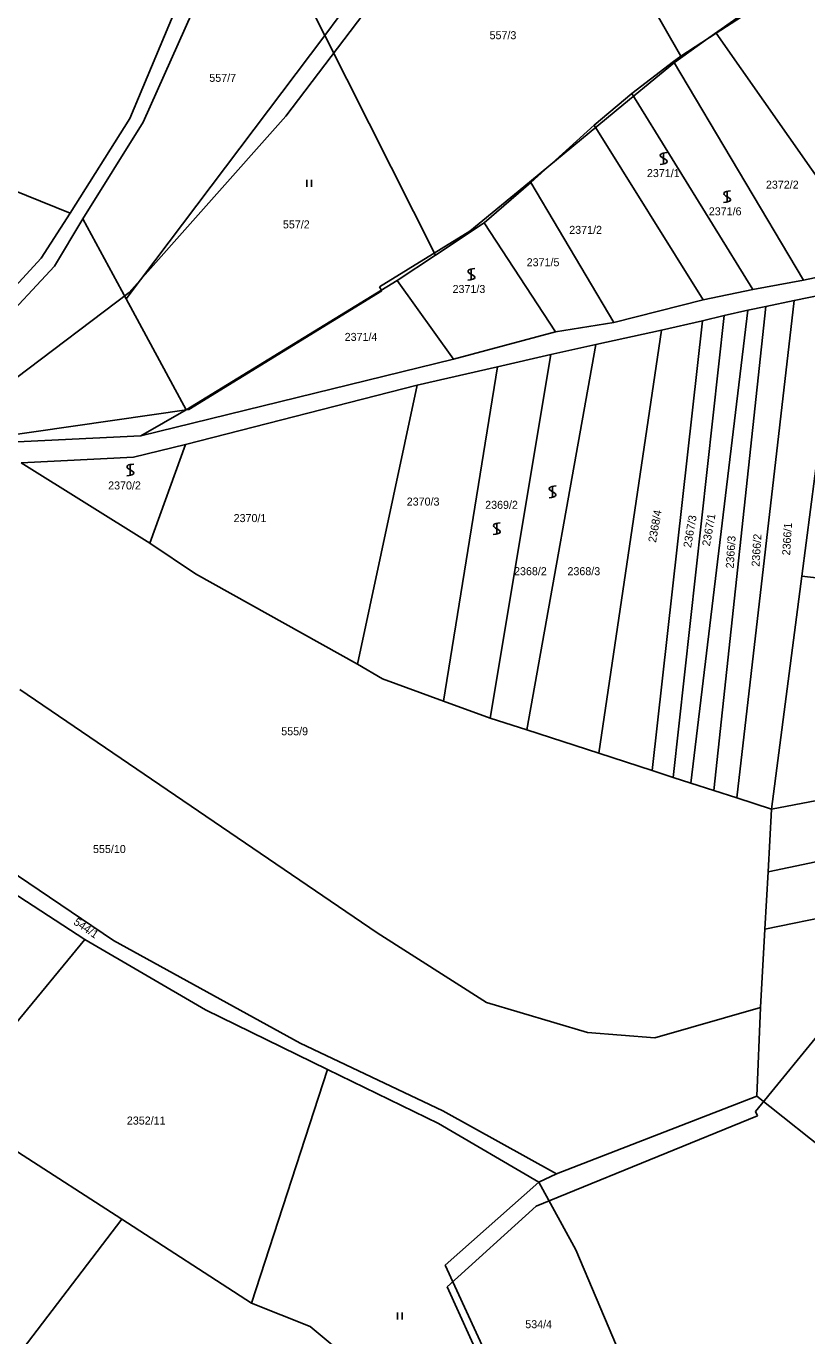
# Model space of a CAD drawing. Extents: x -580630 to -576196, y -1189024 to -1183567.
# Drawn here: x -577874.8 to -577708.9, y -1185459.8 to -1185181.6 of the extents above; entities that cross this region are included whole.
import ezdxf

# ---------------------------------------------------------------- set-up
doc = ezdxf.new("R2010")
doc.units = 0
for name, color, linetype in [('Vrstva 1', 7, 'Continuous'), ('Vrstva 18', 7, 'Continuous'), ('Vrstva 25', 7, 'Continuous'), ('Vrstva 5', 7, 'Continuous'), ('Vrstva 6', 7, 'Continuous')]:
    doc.layers.add(name, color=color, linetype=linetype)

msp = doc.modelspace()

# ---------------------------------------------------------------- linework, layer by layer
at = {"layer": 'Vrstva 1'}
for p, q in [((-577811.3, -1185183.62), (-577770.31, -1185127.75)), ((-577735.7, -1185187.98), (-577770.31, -1185127.75)), ((-577827.02, -1185152.42), (-577811.3, -1185183.62)), ((-577849.94, -1185202.01), (-577828.22, -1185153.43)), ((-577728.18, -1185183.09), (-577712.42, -1185172.85)), ((-577852.73, -1185201.2), (-577842.6, -1185177.07)), ((-577735.7, -1185187.98), (-577728.18, -1185183.09)), ((-577728.18, -1185183.09), (-577693.87, -1185232.17)), ((-577853.53, -1185239.54), (-577811.3, -1185183.62)), ((-577811.3, -1185183.62), (-577787.8, -1185230.24)), ((-577737.26, -1185189.1), (-577735.7, -1185187.98)), ((-577746.11, -1185195.89), (-577737.26, -1185189.1)), ((-577737.26, -1185189.1), (-577709.68, -1185235.54)), ((-577754.12, -1185202.63), (-577746.11, -1185195.89)), ((-577746.11, -1185195.89), (-577720.39, -1185237.58)), ((-577865.43, -1185221.35), (-577852.73, -1185201.2)), ((-577862.74, -1185222.51), (-577849.94, -1185202.01)), ((-577767.56, -1185214.84), (-577754.12, -1185202.63)), ((-577730.96, -1185239.75), (-577754.12, -1185202.63)), ((-577777.48, -1185223.37), (-577767.56, -1185214.84)), ((-577767.56, -1185214.84), (-577749.92, -1185244.55)), ((-577871.57, -1185230.92), (-577865.43, -1185221.35)), ((-577868.75, -1185232.56), (-577862.74, -1185222.51)), ((-577862.74, -1185222.51), (-577853.53, -1185239.54)), ((-577787.8, -1185230.24), (-577777.48, -1185223.37)), ((-577762.33, -1185246.51), (-577777.48, -1185223.37)), ((-577795.94, -1185235.67), (-577787.8, -1185230.24)), ((-577886.41, -1185246.92), (-577871.57, -1185230.92)), ((-577884.7, -1185249.7), (-577868.75, -1185232.56)), ((-577709.68, -1185235.54), (-577693.87, -1185232.17)), ((-577840.79, -1185263.1), (-577795.94, -1185235.67)), ((-577784.03, -1185252.38), (-577795.94, -1185235.67)), ((-577709.68, -1185235.54), (-577720.39, -1185237.58)), ((-577720.39, -1185237.58), (-577730.96, -1185239.75)), ((-577711.63, -1185239.9), (-577702.18, -1185237.96)), ((-577702.18, -1185237.96), (-577710, -1185298.41)), ((-577853.53, -1185239.54), (-577840.79, -1185263.1)), ((-577730.96, -1185239.75), (-577749.92, -1185244.55)), ((-577728.72, -1185343.96), (-577717.68, -1185241.14)), ((-577723.79, -1185345.55), (-577711.63, -1185239.9)), ((-577721.5, -1185241.93), (-577717.68, -1185241.14)), ((-577717.68, -1185241.14), (-577711.63, -1185239.9)), ((-577731.13, -1185244.17), (-577741.77, -1185339.74)), ((-577739.8, -1185246.18), (-577731.13, -1185244.17)), ((-577737.31, -1185341.19), (-577726.53, -1185243.1)), ((-577733.6, -1185342.39), (-577721.5, -1185241.93)), ((-577731.13, -1185244.17), (-577726.53, -1185243.1)), ((-577726.53, -1185243.1), (-577721.5, -1185241.93)), ((-577762.33, -1185246.51), (-577784.03, -1185252.38)), ((-577749.92, -1185244.55), (-577762.33, -1185246.51)), ((-577753.79, -1185249.26), (-577739.8, -1185246.18)), ((-577753.79, -1185249.26), (-577768.43, -1185331.12)), ((-577763.3, -1185251.36), (-577753.79, -1185249.26)), ((-577850.44, -1185268.61), (-577784.03, -1185252.38)), ((-577776.24, -1185328.6), (-577763.3, -1185251.36)), ((-577774.65, -1185253.97), (-577763.3, -1185251.36)), ((-577791.7, -1185257.9), (-577774.65, -1185253.97)), ((-577786.11, -1185325), (-577774.65, -1185253.97)), ((-577840.93, -1185270.45), (-577791.7, -1185257.9)), ((-577840.79, -1185263.1), (-577850.44, -1185268.61)), ((-577850.44, -1185268.61), (-577892.77, -1185270.68)), ((-577851.97, -1185273.16), (-577840.93, -1185270.45)), ((-577848.48, -1185291.42), (-577840.93, -1185270.45)), ((-577875.8, -1185274.36), (-577851.97, -1185273.16)), ((-577848.48, -1185291.42), (-577875.8, -1185274.36)), ((-577838.78, -1185297.97), (-577848.48, -1185291.42)), ((-577804.37, -1185317.14), (-577838.78, -1185297.97)), ((-577710, -1185298.41), (-577716.41, -1185347.93)), ((-577804.37, -1185317.14), (-577799.06, -1185320.27)), ((-577799.06, -1185320.27), (-577786.11, -1185325)), ((-577786.11, -1185325), (-577776.24, -1185328.6)), ((-577768.43, -1185331.12), (-577776.24, -1185328.6)), ((-577753.09, -1185336.08), (-577768.43, -1185331.12)), ((-577918.41, -1185333.74), (-577856.23, -1185375.82)), ((-577741.77, -1185339.74), (-577753.09, -1185336.08)), ((-577737.31, -1185341.19), (-577741.77, -1185339.74)), ((-577733.6, -1185342.39), (-577737.31, -1185341.19)), ((-577728.72, -1185343.96), (-577733.6, -1185342.39)), ((-577723.79, -1185345.55), (-577728.72, -1185343.96)), ((-577716.41, -1185347.93), (-577723.79, -1185345.55)), ((-577706.8, -1185346.13), (-577716.41, -1185347.93)), ((-577717.16, -1185361.25), (-577716.41, -1185347.93)), ((-577862.28, -1185375.66), (-577891.47, -1185356.62)), ((-577717.85, -1185373.44), (-577717.16, -1185361.25)), ((-577718.79, -1185390.05), (-577717.85, -1185373.44)), ((-577862.28, -1185375.66), (-577836.71, -1185390.55)), ((-577856.23, -1185375.82), (-577816.56, -1185397.65)), ((-577836.71, -1185390.55), (-577810.78, -1185403.21)), ((-577719.54, -1185408.91), (-577718.79, -1185390.05)), ((-577816.56, -1185397.65), (-577786.24, -1185412.02)), ((-577810.78, -1185403.21), (-577826.89, -1185452.86)), ((-577810.78, -1185403.21), (-577787.2, -1185414.72)), ((-577719.54, -1185408.91), (-577762.12, -1185425.38)), ((-577696.35, -1185427.42), (-577719.54, -1185408.91)), ((-577786.24, -1185412.02), (-577762.12, -1185425.38)), ((-577787.2, -1185414.72), (-577765.9, -1185427.19)), ((-577785.75, -1185444.79), (-577765.9, -1185427.19)), ((-577765.9, -1185427.19), (-577762.12, -1185425.38)), ((-577765.9, -1185427.19), (-577758, -1185441.57)), ((-577758, -1185441.57), (-577745.34, -1185471.43)), ((-577776.72, -1185464.48), (-577785.75, -1185444.79)), ((-577826.89, -1185452.86), (-577814.47, -1185457.87)), ((-577814.47, -1185457.87), (-577805.9, -1185465.02))]:
    msp.add_line(p, q, dxfattribs=at)
at = {"layer": 'Vrstva 25'}
for p, q in [((-577815.17, -1185214.24), (-577815.17, -1185215.74)), ((-577814.17, -1185215.74), (-577814.17, -1185214.24)), ((-577795.91, -1185454.87), (-577795.91, -1185456.37)), ((-577794.91, -1185456.37), (-577794.91, -1185454.87))]:
    msp.add_line(p, q, dxfattribs=at)
for points in [[(-577738.61, -1185208.47), (-577739.12, -1185208.53), (-577739.47, -1185208.58), (-577739.71, -1185208.66), (-577739.89, -1185208.77), (-577740.01, -1185208.86), (-577740.06, -1185209.03), (-577740.01, -1185209.26), (-577739.62, -1185209.58), (-577739.06, -1185209.89), (-577738.71, -1185210.16), (-577738.64, -1185210.36), (-577738.71, -1185210.56), (-577738.87, -1185210.69), (-577739.06, -1185210.76), (-577739.59, -1185210.89), (-577740.11, -1185210.96)], [(-577739.36, -1185210.97), (-577739.36, -1185209.7), (-577739.36, -1185208.47)], [(-577725.12, -1185216.59), (-577725.63, -1185216.65), (-577725.98, -1185216.7), (-577726.22, -1185216.78), (-577726.4, -1185216.89), (-577726.52, -1185216.98), (-577726.57, -1185217.15), (-577726.52, -1185217.38), (-577726.13, -1185217.7), (-577725.57, -1185218.01), (-577725.22, -1185218.28), (-577725.15, -1185218.48), (-577725.22, -1185218.68), (-577725.38, -1185218.81), (-577725.57, -1185218.88), (-577726.1, -1185219.01), (-577726.62, -1185219.08)], [(-577725.87, -1185219.09), (-577725.87, -1185217.82), (-577725.87, -1185216.59)], [(-577779.46, -1185233.09), (-577779.97, -1185233.15), (-577780.32, -1185233.2), (-577780.56, -1185233.28), (-577780.74, -1185233.39), (-577780.86, -1185233.48), (-577780.91, -1185233.65), (-577780.86, -1185233.88), (-577780.47, -1185234.2), (-577779.91, -1185234.51), (-577779.56, -1185234.78), (-577779.49, -1185234.98), (-577779.56, -1185235.18), (-577779.72, -1185235.31), (-577779.91, -1185235.38), (-577780.44, -1185235.51), (-577780.96, -1185235.58)], [(-577780.21, -1185235.59), (-577780.21, -1185234.32), (-577780.21, -1185233.09)], [(-577851.9, -1185274.64), (-577852.41, -1185274.7), (-577852.76, -1185274.75), (-577853, -1185274.83), (-577853.18, -1185274.94), (-577853.3, -1185275.03), (-577853.35, -1185275.2), (-577853.3, -1185275.43), (-577852.91, -1185275.75), (-577852.35, -1185276.06), (-577852, -1185276.33), (-577851.93, -1185276.53), (-577852, -1185276.73), (-577852.16, -1185276.86), (-577852.35, -1185276.93), (-577852.88, -1185277.06), (-577853.4, -1185277.13)], [(-577852.65, -1185277.14), (-577852.65, -1185275.87), (-577852.65, -1185274.64)], [(-577762.2, -1185279.28), (-577762.71, -1185279.34), (-577763.06, -1185279.39), (-577763.3, -1185279.47), (-577763.48, -1185279.58), (-577763.6, -1185279.67), (-577763.65, -1185279.84), (-577763.6, -1185280.07), (-577763.21, -1185280.39), (-577762.65, -1185280.7), (-577762.3, -1185280.97), (-577762.23, -1185281.17), (-577762.3, -1185281.37), (-577762.46, -1185281.5), (-577762.65, -1185281.57), (-577763.18, -1185281.7), (-577763.7, -1185281.77)], [(-577762.95, -1185281.78), (-577762.95, -1185280.51), (-577762.95, -1185279.28)], [(-577774.05, -1185287.12), (-577774.56, -1185287.18), (-577774.91, -1185287.23), (-577775.15, -1185287.31), (-577775.33, -1185287.42), (-577775.45, -1185287.51), (-577775.5, -1185287.68), (-577775.45, -1185287.91), (-577775.06, -1185288.23), (-577774.5, -1185288.54), (-577774.15, -1185288.81), (-577774.08, -1185289.01), (-577774.15, -1185289.21), (-577774.31, -1185289.34), (-577774.5, -1185289.41), (-577775.03, -1185289.54), (-577775.55, -1185289.61)], [(-577774.8, -1185289.62), (-577774.8, -1185288.35), (-577774.8, -1185287.12)]]:
    msp.add_lwpolyline(points, dxfattribs=at)
at = {"layer": 'Vrstva 5'}
for p, q in [((-577819.62, -1185200.7), (-577770.2, -1185135.76)), ((-577715.46, -1185174.01), (-577730.44, -1185184.6)), ((-577730.44, -1185184.6), (-577737.05, -1185189.34)), ((-577737.05, -1185189.34), (-577740.22, -1185191.93)), ((-577740.22, -1185191.93), (-577747.83, -1185198.19)), ((-577747.83, -1185198.19), (-577755.2, -1185204.26)), ((-577852.9, -1185238.18), (-577819.62, -1185200.7)), ((-577755.2, -1185204.26), (-577769.06, -1185215.74)), ((-577769.06, -1185215.74), (-577780.54, -1185225.19)), ((-577780.54, -1185225.19), (-577799.72, -1185237)), ((-577877.07, -1185256.46), (-577852.9, -1185238.18)), ((-577840.24, -1185263.05), (-577799.19, -1185237.85)), ((-577799.19, -1185237.85), (-577799.72, -1185237)), ((-577907.11, -1185272.66), (-577840.24, -1185263.05)), ((-577719.82, -1185412.14), (-577704.36, -1185393.21)), ((-577761.76, -1185430.35), (-577719.44, -1185413.07)), ((-577719.82, -1185412.14), (-577719.44, -1185413.07)), ((-577766.43, -1185432.26), (-577761.76, -1185430.35)), ((-577785.31, -1185449.39), (-577766.43, -1185432.26)), ((-577775.09, -1185471.95), (-577785.31, -1185449.39))]:
    msp.add_line(p, q, dxfattribs=at)
at = {"layer": 'Vrstva 6'}
for p, q in [((-577865.43, -1185221.35), (-577926.77, -1185196.61)), ((-577753.09, -1185336.08), (-577739.8, -1185246.18)), ((-577791.7, -1185257.9), (-577804.37, -1185317.14)), ((-577710, -1185298.41), (-577701.55, -1185299.41)), ((-577876.1, -1185322.52), (-577800.24, -1185374.2)), ((-577717.16, -1185361.25), (-577677.12, -1185352.9)), ((-577717.85, -1185373.44), (-577672.06, -1185364.01)), ((-577800.24, -1185374.2), (-577776.98, -1185388.98)), ((-577877.12, -1185393.58), (-577862.28, -1185375.66)), ((-577776.98, -1185388.98), (-577755.52, -1185395.35)), ((-577741.22, -1185396.52), (-577718.79, -1185390.05)), ((-577755.52, -1185395.35), (-577741.22, -1185396.52)), ((-577876.64, -1185420.76), (-577854.48, -1185435.06)), ((-577854.48, -1185435.06), (-577876.51, -1185463.98)), ((-577854.48, -1185435.06), (-577826.89, -1185452.86))]:
    msp.add_line(p, q, dxfattribs=at)

# ---------------------------------------------------------------- texts
at = {"layer": 'Vrstva 18'}
for s, p in [('557/3', (-577776.334, -1185184.38)), ('557/7', (-577835.867, -1185193.44)), ('2371/1', (-577742.907, -1185213.67)), ('2372/2', (-577717.63, -1185216.13)), ('2371/6', (-577729.765, -1185221.79)), ('557/2', (-577820.23, -1185224.57)), ('2371/2', (-577759.409, -1185225.73)), ('2371/5', (-577768.452, -1185232.61)), ('2371/3', (-577784.192, -1185238.29)), ('2371/4', (-577807.115, -1185248.47)), ('2370/2', (-577857.353, -1185280.02)), ('2370/3', (-577793.927, -1185283.45)), ('2369/2', (-577777.267, -1185284.14)), ('2370/1', (-577830.702, -1185286.96)), ('2368/2', (-577771.134, -1185298.24)), ('2368/3', (-577759.787, -1185298.24)), ('555/9', (-577820.584, -1185332.24)), ('555/10', (-577860.572, -1185357.26)), ('2352/11', (-577853.377, -1185414.94)), ('534/4', (-577768.747, -1185458.2))]:
    msp.add_text(s, height=1.7, dxfattribs=at).set_placement(p)
for s, rotation, p in [('2368/4', 79.87032, (-577740.988, -1185291.403)), ('2367/3', 79.87032, (-577733.542, -1185292.503)), ('2367/1', 79.87032, (-577729.545, -1185292.174)), ('2366/1', 86.45933, (-577712.503, -1185294.078)), ('2366/3', 86.45933, (-577724.48, -1185296.862)), ('2366/2', 86.45933, (-577718.999, -1185296.458)), ('544/1', 325.61191, (-577864.855, -1185372.281))]:
    msp.add_text(s, height=1.7, rotation=rotation, dxfattribs=at).set_placement(p)

doc.saveas('drawing.dxf')
